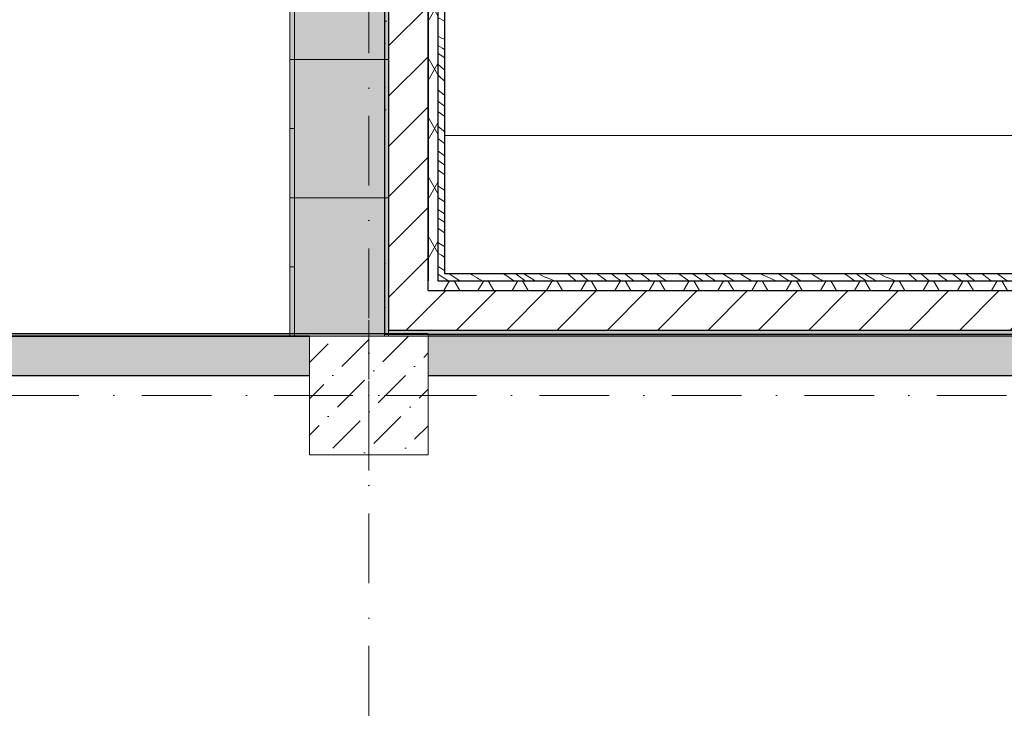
# Model space of a CAD drawing. Header units: millimetres. Extents: x -59761 to 112741, y -57975 to 46221.
# Tile 270 of 421: x 52234 to 57215, y -46644 to -43099. Entities that reach past the tile are written whole.
import ezdxf

# ---------------------------------------------------------------- set-up
doc = ezdxf.new("R2010")
doc.units = ezdxf.units.MM
for name, pattern in [('Wipeout_Contour', [1000, 0, -1000]), ('Штриховая', [564.444447, 282.222223, -282.222223]), ('Штрихпунктирная', [670.277762, 352.777767, -176.388884, 0, -141.111112])]:
    doc.linetypes.add(name, pattern=pattern)
for name, color, linetype in [('Интерьер - конструкции мебели', 7, 'Continuous'), ('Интерьер - Мебель', 7, 'Continuous'), ('Интерьер - Оборудование бань', 7, 'Continuous'), ('Конструктив - ГКЛ', 7, 'Continuous'), ('Конструктив - Колонны', 7, 'Continuous'), ('Конструктив - Стены Блок 200 нов', 7, 'Continuous'), ('Конструктив - Стены Внутр сущ.', 7, 'Continuous'), ('УЛИЦА_Внутр отделка бань', 7, 'Continuous'), ('Элемент Модели - Зона', 7, 'Continuous'), ('Элемент Модели - Оси', 2, 'Continuous')]:
    doc.layers.add(name, color=color, linetype=linetype)
pattern_1 = [(45, (-45000, -54000), (-127.27922, 127.27922), [])]
pattern_2 = [(45, (-45000, -53650), (-111.36932, 111.36932), [0, -105, 0, -157.5]), (110, (-44650, -53650), (148.00159, 53.86817), [0, -77, 0, -133])]
pattern_3 = [(60, (-45000, -54000), (-129.90381, 75), []), (120, (-45000, -54000), (129.90381, 75), [])]

# ---------------------------------------------------------------- blocks, each defined once
blk = doc.blocks.new('*X664', base_point=(2412685.8, -340475.5))
at = {"layer": 'УЛИЦА_Внутр отделка бань', "color": 7, "linetype": 'Continuous', "lineweight": 5}
for p, q in [((2512036, -330861.7), (2512035.8, -330861.5)), ((2512043.9, -330866.6), (2512036, -330861.7)), ((2512051.8, -330871.6), (2512043.9, -330866.6)), ((2512056.5, -330874.8), (2512051.8, -330871.6))]:
    blk.add_line(p, q, dxfattribs=at)
blk = doc.blocks.new('*X665', base_point=(2412685.8, -340475.5))
at = {"layer": 'УЛИЦА_Внутр отделка бань', "color": 7, "linetype": 'Continuous', "lineweight": 5}
for p, q in [((2512108.2, -330870.7), (2512092.9, -330860.5)), ((2512146.5, -330895.5), (2512108.2, -330870.7)), ((2512210.7, -330867.1), (2512199.9, -330860.5)), ((2512233.5, -330880.8), (2512210.7, -330867.1)), ((2512367.9, -330860.5), (2512384.3, -330870.9)), ((2512384.3, -330870.9), (2512419.6, -330895.5)), ((2512444.6, -330871.8), (2512429.2, -330860.5)), ((2512477.3, -330895.5), (2512444.6, -330871.8)), ((2512516.7, -330889.8), (2512470.1, -330860.5)), ((2512573.7, -330876.2), (2512546.1, -330860.5)), ((2512594, -330883), (2512573.7, -330876.2)), ((2512695.2, -330861.7), (2512693.7, -330860.5)), ((2512728.4, -330891.1), (2512695.2, -330861.7)), ((2512797, -330895.5), (2512755.4, -330860.5)), ((2512884.5, -330891.7), (2512840.7, -330860.5)), ((2512929.1, -330872), (2512913.9, -330860.5)), ((2512960.8, -330895.5), (2512929.1, -330872)), ((2512996.5, -330871.7), (2512982.4, -330860.5)), ((2513027.3, -330895.5), (2512996.5, -330871.7)), ((2513065.9, -330861.6), (2513064.6, -330860.5)), ((2513088.8, -330879.4), (2513065.9, -330861.6)), ((2513148.6, -330864.9), (2513142.9, -330860.5)), ((2513190.8, -330895.5), (2513148.6, -330864.9)), ((2513304.3, -330895.5), (2513255.1, -330860.5)), ((2513349.5, -330877.5), (2513325, -330860.5)), ((2513435.7, -330894.2), (2513386.9, -330860.5)), ((2513482, -330863.1), (2513478, -330860.5)), ((2513522.7, -330889), (2513482, -330863.1)), ((2513621.1, -330895.5), (2513565, -330860.5)), ((2513678.1, -330866.2), (2513670.1, -330860.5)), ((2513678.1, -330866.2), (2513700.8, -330875.5)), ((2513700.8, -330875.5), (2513723.4, -330885.2)), ((2513760.2, -330861.7), (2513758.4, -330860.5)), ((2513768.1, -330866.6), (2513760.2, -330861.7)), ((2513776.1, -330871.6), (2513768.1, -330866.6)), ((2513811.5, -330895.5), (2513776.1, -330871.6)), ((2513832.4, -330870.7), (2513817.1, -330860.5)), ((2513870.7, -330895.5), (2513832.4, -330870.7)), ((2513934.9, -330867.1), (2513924.1, -330860.5)), ((2513957.7, -330880.8), (2513934.9, -330867.1)), ((2514092.1, -330860.5), (2514108.5, -330870.9)), ((2514108.5, -330870.9), (2514143.8, -330895.5)), ((2514168.9, -330871.8), (2514153.4, -330860.5)), ((2514201.5, -330895.5), (2514168.9, -330871.8)), ((2514240.9, -330889.8), (2514194.3, -330860.5)), ((2514297.9, -330876.2), (2514270.3, -330860.5)), ((2514318.2, -330883), (2514297.9, -330876.2)), ((2514419.4, -330861.7), (2514417.9, -330860.5)), ((2514452.6, -330891.1), (2514419.4, -330861.7)), ((2514521.2, -330895.5), (2514479.6, -330860.5)), ((2514608.7, -330891.7), (2514565, -330860.5)), ((2514653.3, -330872), (2514638.1, -330860.5)), ((2514685, -330895.5), (2514653.3, -330872)), ((2514720.7, -330871.7), (2514706.7, -330860.5)), ((2514751.5, -330895.5), (2514720.7, -330871.7)), ((2514790.1, -330861.6), (2514788.8, -330860.5)), ((2514813, -330879.4), (2514790.1, -330861.6)), ((2514872.9, -330864.9), (2514867.1, -330860.5)), ((2514915, -330895.5), (2514872.9, -330864.9)), ((2512087.3, -330895.5), (2512070.8, -330884.4)), ((2512240.2, -330885.1), (2512233.5, -330880.8)), ((2512247, -330889), (2512240.2, -330885.1)), ((2512253.9, -330892.8), (2512247, -330889)), ((2512259.4, -330895.5), (2512253.9, -330892.8)), ((2512526, -330895.5), (2512516.7, -330889.8)), ((2512614, -330891), (2512594, -330883)), ((2512623.7, -330895.5), (2512614, -330891)), ((2512732.7, -330895.5), (2512728.4, -330891.1)), ((2512889.8, -330895.5), (2512884.5, -330891.7)), ((2513109.8, -330895.5), (2513088.8, -330879.4)), ((2513376.1, -330895.5), (2513349.5, -330877.5)), ((2513437.7, -330895.5), (2513435.7, -330894.2)), ((2513533.4, -330895.5), (2513522.7, -330889)), ((2513723.4, -330885.2), (2513745.8, -330895.2)), ((2513745.8, -330895.2), (2513746.5, -330895.5)), ((2513964.4, -330885.1), (2513957.7, -330880.8)), ((2513971.2, -330889), (2513964.4, -330885.1)), ((2513978.1, -330892.8), (2513971.2, -330889)), ((2513983.6, -330895.5), (2513978.1, -330892.8)), ((2514250.2, -330895.5), (2514240.9, -330889.8)), ((2514338.2, -330891), (2514318.2, -330883)), ((2514347.9, -330895.5), (2514338.2, -330891)), ((2514457, -330895.5), (2514452.6, -330891.1)), ((2514614, -330895.5), (2514608.7, -330891.7)), ((2514834.1, -330895.5), (2514813, -330879.4))]:
    blk.add_line(p, q, dxfattribs=at)
blk = doc.blocks.new('*X666', base_point=(2412685.8, -340475.5))
at = {"layer": 'УЛИЦА_Внутр отделка бань', "color": 7, "linetype": 'Continuous', "lineweight": 5}
blk.add_line((2512070.8, -330884.4), (2512056.5, -330874.8), dxfattribs=at)
blk = doc.blocks.new('*X667', base_point=(2412685.8, -340475.5))
at = {"layer": 'УЛИЦА_Внутр отделка бань', "color": 7, "linetype": 'Continuous', "lineweight": 5}
for p, q in [((2512067.9, -326131.8), (2512065.2, -326130.5)), ((2512070.8, -326133.5), (2512067.9, -326131.8)), ((2512056.4, -326220.8), (2512035.8, -326209.1)), ((2512070.8, -326225.6), (2512056.4, -326220.8)), ((2512058.9, -326271.1), (2512035.8, -326256.9)), ((2512070.8, -326278.3), (2512058.9, -326271.1)), ((2512062.8, -326314.4), (2512035.8, -326294.9)), ((2512070.8, -326320.1), (2512062.8, -326314.4)), ((2512062.7, -326375), (2512035.8, -326351.3)), ((2512070.8, -326381.8), (2512062.7, -326375)), ((2512038.7, -326408.2), (2512035.8, -326405.6)), ((2512069.9, -326439.7), (2512038.7, -326408.2)), ((2512070.8, -326440.5), (2512069.9, -326439.7)), ((2512070.8, -326510.3), (2512035.8, -326481.7)), ((2512067, -326561.5), (2512035.8, -326537.8)), ((2512070.8, -326615.7), (2512035.8, -326590.8)), ((2512070.8, -326564.3), (2512067, -326561.5)), ((2512038.1, -326668.8), (2512035.8, -326666.9)), ((2512070.8, -326693.7), (2512038.1, -326668.8)), ((2512054.2, -326741.3), (2512035.8, -326726.9)), ((2512070.8, -326753.9), (2512054.2, -326741.3)), ((2512067, -326813.7), (2512035.8, -326790.2)), ((2512070.8, -326861.9), (2512035.8, -326837)), ((2512070.8, -326816.4), (2512067, -326813.7)), ((2512042.2, -326890.6), (2512035.8, -326886)), ((2512070.8, -326911), (2512042.2, -326890.6)), ((2512070.8, -326991.2), (2512035.8, -326967)), ((2512062.2, -327043.4), (2512035.8, -327025.4)), ((2512056.3, -327100.9), (2512035.8, -327086.8)), ((2512070.8, -327048.9), (2512062.2, -327043.4)), ((2512070.8, -327151.9), (2512035.8, -327128.7)), ((2512070.8, -327110.6), (2512056.3, -327100.9)), ((2512062.2, -327199.8), (2512035.8, -327181.1)), ((2512070.8, -327205.9), (2512062.2, -327199.8)), ((2512070.8, -327275.6), (2512035.8, -327253.7)), ((2512053.6, -327318.1), (2512035.8, -327307.5)), ((2512070.8, -327329.6), (2512053.6, -327318.1)), ((2512060.6, -327390.6), (2512035.8, -327373.6)), ((2512036, -327413.2), (2512035.8, -327413.1)), ((2512043.9, -327418.2), (2512036, -327413.2)), ((2512051.8, -327423.2), (2512043.9, -327418.2)), ((2512070.8, -327436), (2512051.8, -327423.2)), ((2512070.8, -327397.4), (2512060.6, -327390.6)), ((2512035.8, -327453.4), (2512043.8, -327457.2)), ((2512043.8, -327457.2), (2512065.9, -327467.9)), ((2512065.9, -327467.9), (2512070.8, -327470.4)), ((2512035.8, -327500.7), (2512046.8, -327505.2)), ((2512046.8, -327505.2), (2512070.8, -327516.2)), ((2512038.2, -327591.1), (2512035.8, -327589.6)), ((2512061.1, -327604.8), (2512038.2, -327591.1)), ((2512067.7, -327609.1), (2512061.1, -327604.8)), ((2512070.8, -327610.8), (2512067.7, -327609.1)), ((2512070.8, -327680.1), (2512035.8, -327658.6)), ((2512054, -327711.4), (2512035.8, -327699.6)), ((2512066, -327743.6), (2512035.8, -327721.4)), ((2512070.8, -327722.2), (2512054, -327711.4)), ((2512035.8, -327765), (2512039.5, -327767.4)), ((2512039.5, -327767.4), (2512070.8, -327789.2)), ((2512070.8, -327747), (2512066, -327743.6)), ((2512067.9, -327856), (2512035.8, -327839.9)), ((2512070.8, -327857.7), (2512067.9, -327856)), ((2512056.4, -327945), (2512035.8, -327933.3)), ((2512058.9, -327995.3), (2512035.8, -327981.1)), ((2512070.8, -327949.8), (2512056.4, -327945)), ((2512062.8, -328038.6), (2512035.8, -328019.1)), ((2512070.8, -328002.5), (2512058.9, -327995.3)), ((2512062.7, -328099.2), (2512035.8, -328075.5)), ((2512070.8, -328044.3), (2512062.8, -328038.6)), ((2512038.7, -328132.4), (2512035.8, -328129.8)), ((2512069.9, -328163.9), (2512038.7, -328132.4)), ((2512070.8, -328106), (2512062.7, -328099.2)), ((2512070.8, -328164.7), (2512069.9, -328163.9)), ((2512070.8, -328234.5), (2512035.8, -328205.9)), ((2512067, -328285.7), (2512035.8, -328262)), ((2512070.8, -328288.5), (2512067, -328285.7)), ((2512070.8, -328339.9), (2512035.8, -328315)), ((2512038.1, -328393), (2512035.8, -328391.1)), ((2512070.8, -328417.9), (2512038.1, -328393)), ((2512054.2, -328465.5), (2512035.8, -328451.1)), ((2512070.8, -328478.1), (2512054.2, -328465.5)), ((2512067, -328537.9), (2512035.8, -328514.4)), ((2512070.8, -328586.1), (2512035.8, -328561.3)), ((2512070.8, -328540.6), (2512067, -328537.9)), ((2512042.2, -328614.8), (2512035.8, -328610.3)), ((2512070.8, -328635.2), (2512042.2, -328614.8)), ((2512070.8, -328715.4), (2512035.8, -328691.2)), ((2512062.2, -328767.6), (2512035.8, -328749.6)), ((2512070.8, -328773.2), (2512062.2, -328767.6)), ((2512056.3, -328825.1), (2512035.8, -328811)), ((2512070.8, -328834.8), (2512056.3, -328825.1)), ((2512070.8, -328876.1), (2512035.8, -328852.9)), ((2512062.2, -328924.1), (2512035.8, -328905.3)), ((2512070.8, -328930.1), (2512062.2, -328924.1)), ((2512070.8, -328999.8), (2512035.8, -328978)), ((2512053.6, -329042.3), (2512035.8, -329031.7)), ((2512070.8, -329053.8), (2512053.6, -329042.3)), ((2512060.6, -329114.8), (2512035.8, -329097.9)), ((2512070.8, -329121.6), (2512060.6, -329114.8)), ((2512036, -329137.4), (2512035.8, -329137.3)), ((2512035.8, -329177.6), (2512043.8, -329181.4)), ((2512043.9, -329142.4), (2512036, -329137.4)), ((2512043.8, -329181.4), (2512065.9, -329192.1)), ((2512051.8, -329147.4), (2512043.9, -329142.4)), ((2512070.8, -329160.2), (2512051.8, -329147.4)), ((2512035.8, -329224.9), (2512046.8, -329229.4)), ((2512046.8, -329229.4), (2512070.8, -329240.4)), ((2512065.9, -329192.1), (2512070.8, -329194.6)), ((2512038.2, -329315.3), (2512035.8, -329313.8)), ((2512061.1, -329329), (2512038.2, -329315.3)), ((2512067.7, -329333.3), (2512061.1, -329329)), ((2512070.8, -329335), (2512067.7, -329333.3)), ((2512070.8, -329404.3), (2512035.8, -329382.8)), ((2512054, -329435.6), (2512035.8, -329423.8)), ((2512066, -329467.8), (2512035.8, -329445.6)), ((2512070.8, -329446.4), (2512054, -329435.6)), ((2512070.8, -329471.2), (2512066, -329467.8)), ((2512035.8, -329489.2), (2512039.5, -329491.6)), ((2512039.5, -329491.6), (2512070.8, -329513.4)), ((2512067.9, -329580.2), (2512035.8, -329564.1)), ((2512070.8, -329581.9), (2512067.9, -329580.2)), ((2512056.4, -329669.2), (2512035.8, -329657.5)), ((2512070.8, -329674), (2512056.4, -329669.2)), ((2512058.9, -329719.5), (2512035.8, -329705.3)), ((2512070.8, -329726.7), (2512058.9, -329719.5)), ((2512062.8, -329762.8), (2512035.8, -329743.4)), ((2512070.8, -329768.5), (2512062.8, -329762.8)), ((2512062.7, -329823.5), (2512035.8, -329799.7)), ((2512070.8, -329830.3), (2512062.7, -329823.5)), ((2512038.7, -329856.6), (2512035.8, -329854)), ((2512069.9, -329888.1), (2512038.7, -329856.6)), ((2512070.8, -329958.7), (2512035.8, -329930.1)), ((2512070.8, -329888.9), (2512069.9, -329888.1)), ((2512067, -330009.9), (2512035.8, -329986.3)), ((2512070.8, -330012.7), (2512067, -330009.9)), ((2512070.8, -330064.1), (2512035.8, -330039.2)), ((2512038.1, -330117.2), (2512035.8, -330115.3)), ((2512070.8, -330142.1), (2512038.1, -330117.2)), ((2512054.2, -330189.7), (2512035.8, -330175.3)), ((2512070.8, -330202.4), (2512054.2, -330189.7)), ((2512067, -330262.1), (2512035.8, -330238.6)), ((2512070.8, -330264.8), (2512067, -330262.1)), ((2512070.8, -330310.3), (2512035.8, -330285.5)), ((2512042.2, -330339.1), (2512035.8, -330334.5)), ((2512070.8, -330359.4), (2512042.2, -330339.1)), ((2512070.8, -330439.6), (2512035.8, -330415.4)), ((2512062.2, -330491.8), (2512035.8, -330473.8)), ((2512070.8, -330497.4), (2512062.2, -330491.8)), ((2512056.3, -330549.3), (2512035.8, -330535.2)), ((2512070.8, -330600.3), (2512035.8, -330577.1)), ((2512070.8, -330559), (2512056.3, -330549.3)), ((2512062.2, -330648.3), (2512035.8, -330629.5)), ((2512070.8, -330654.4), (2512062.2, -330648.3)), ((2512070.8, -330724), (2512035.8, -330702.2)), ((2512053.6, -330766.5), (2512035.8, -330755.9)), ((2512070.8, -330778), (2512053.6, -330766.5)), ((2512060.6, -330839), (2512035.8, -330822.1)), ((2512070.8, -330845.8), (2512060.6, -330839))]:
    blk.add_line(p, q, dxfattribs=at)

msp = doc.modelspace()

# ---------------------------------------------------------------- hatches: boundary and pattern name
at = {"layer": 'Конструктив - Стены Внутр сущ.', "linetype": 'Continuous', "lineweight": 15}
for points in [[(45650, -44700), (45650, -44900), (53700, -44900), (53700, -44700)], [(54300, -44900), (62700, -44900), (62700, -44700), (54300, -44700)]]:
    msp.add_hatch(color=7, dxfattribs=at).paths.add_polyline_path(points)

# ---------------------------------------------------------------- linework, layer by layer
at = {"layer": 'Интерьер - конструкции мебели', "color": 7, "linetype": 'Continuous', "lineweight": 15, "flags": 128}
for points in [[(54320, -39654.94), (54320, -43685), (54385, -43685), (62615, -43685), (62680, -43685), (62680, -39654.94), (61815, -39654.94), (61815, -42885), (55185, -42885), (55185, -39654.94)], [(54320, -44450), (62680, -44450), (62680, -43685), (62615, -43685), (54385, -43685), (54320, -43685)]]:
    msp.add_lwpolyline(points, close=True, dxfattribs=at)
at = {"layer": 'Интерьер - Мебель', "color": 7, "linetype": 'Continuous', "lineweight": 15}
for p, q in [((53625, -42600), (53625, -43300)), ((53600, -43300), (53625, -43300)), ((53625, -43300), (53625, -44000)), ((53600, -43650), (53625, -43650)), ((53600, -44000), (53625, -44000)), ((53625, -44000), (53625, -44700)), ((53600, -44350), (53625, -44350))]:
    msp.add_line(p, q, dxfattribs=at)
at = {"layer": 'Интерьер - Оборудование бань', "color": 7, "linetype": 'Continuous', "lineweight": 15}
msp.add_lwpolyline([(54385, -43685), (62615, -43685)], dxfattribs=at)
at = {"layer": 'Конструктив - ГКЛ', "color": 7, "linetype": 'Continuous', "lineweight": 30, "flags": 128}
msp.add_lwpolyline([(36305.06, -44699.98), (53700, -44699.98)], dxfattribs=at)
at = {"layer": 'Конструктив - Стены Внутр сущ.', "color": 7, "linetype": 'Continuous', "lineweight": 30, "flags": 128}
for points in [[(53700, -44700), (45650, -44700)], [(62700, -44700), (54300, -44700)], [(45650, -44900), (53700, -44900)], [(54300, -44900), (62700, -44900)]]:
    msp.add_lwpolyline(points, dxfattribs=at)
at = {"layer": 'Элемент Модели - Зона', "color": 253, "linetype": 'Штриховая', "lineweight": 15, "flags": 128}
for points in [[(23044.74, -31016.46), (23044.74, -35700), (36300.06, -35700), (36300.06, -44700), (53700, -44700), (53700, -44699.94), (54080, -44699.94), (54080, -36299.94), (53700, -36299.94), (53700, -35699.94), (54080, -35699.94), (54080, -32050), (49380, -32050), (49380, -29580), (45540, -29580), (45540, -27650), (45050, -27650), (45050, -27270), (44950, -27270), (44950, -27650), (44350, -27650), (44350, -27270), (36300.06, -27270), (36300.06, -27650), (35700.06, -27650), (35700.06, -27270), (27300.06, -27270), (27300.06, -27650), (26700.06, -27650), (26700.06, -27361.13)], [(58500, -44450), (62680, -44450), (62680, -39589.94), (54320, -39589.94), (54320, -44450)]]:
    msp.add_lwpolyline(points, close=True, dxfattribs=at)

# ---------------------------------------------------------------- next in the draw order: wipeouts: each hides what was drawn before it
at = {"color": 254, "linetype": 'Wipeout_Contour', "lineweight": 0, "ltscale": 7601113.939691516}
msp.add_wipeout([(54320, -44450), (54300, -44470), (54320, -44470)], dxfattribs=at).dxf.layer = 'Конструктив - Стены Блок 200 нов'
at = {"color": 254, "linetype": 'Wipeout_Contour', "lineweight": 0, "ltscale": 7600545.835542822}
msp.add_wipeout([(54100, -44670), (54080, -44690), (54100, -44690)], dxfattribs=at).dxf.layer = 'Конструктив - Стены Блок 200 нов'

# ---------------------------------------------------------------- next in the draw order: wipeouts: each hides what was drawn before it
at = {"color": 254, "linetype": 'Wipeout_Contour', "lineweight": 0, "ltscale": 7600930.87294754}
msp.add_wipeout([(54300, -44470), (54100, -44670), (54300, -44670)], dxfattribs=at).dxf.layer = 'Конструктив - Стены Блок 200 нов'

# ---------------------------------------------------------------- next in the draw order: hatches: boundary and pattern name
at = {"layer": 'Конструктив - Стены Блок 200 нов', "linetype": 'Continuous', "lineweight": 5}
h = msp.add_hatch(dxfattribs=at)
h.set_pattern_fill('БЛОКИ_БЕТОННЫЕ_ЭФФЕКТИВН_2D', style=0, pattern_type=2)
h.set_pattern_definition(pattern_1)
h.paths.add_polyline_path([(54300, -44470), (54100, -44670), (54300, -44670)])

# ---------------------------------------------------------------- next in the draw order: wipeouts: each hides what was drawn before it
at = {"color": 254, "linetype": 'Wipeout_Contour', "lineweight": 0, "ltscale": 7601092.359574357}
msp.add_wipeout([(54320, -44450), (54300, -44450), (54300, -44470)], dxfattribs=at).dxf.layer = 'Конструктив - Стены Блок 200 нов'
at = {"color": 254, "linetype": 'Wipeout_Contour', "lineweight": 0, "ltscale": 7600524.253638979}
msp.add_wipeout([(54100, -44670), (54080, -44670), (54080, -44690)], dxfattribs=at).dxf.layer = 'Конструктив - Стены Блок 200 нов'

# ---------------------------------------------------------------- next in the draw order: wipeouts: each hides what was drawn before it
at = {"color": 254, "linetype": 'Wipeout_Contour', "lineweight": 0, "ltscale": 10131881.92672524}
msp.add_wipeout([(54080, -44670), (54100, -44670), (54100, -36304.94), (54080, -36304.94)], dxfattribs=at).dxf.layer = 'Конструктив - Стены Блок 200 нов'
at = {"color": 254, "linetype": 'Wipeout_Contour', "lineweight": 0, "ltscale": 10133538.59971245}
msp.add_wipeout([(54300, -39589.94), (54300, -44450), (54320, -44450), (54320, -39589.94)], dxfattribs=at).dxf.layer = 'Конструктив - Стены Блок 200 нов'

# ---------------------------------------------------------------- next in the draw order: hatches: boundary and pattern name
at = {"layer": 'Конструктив - Стены Блок 200 нов', "linetype": 'Continuous', "lineweight": 5}
h = msp.add_hatch(dxfattribs=at)
h.set_pattern_fill('ШТУКАТУРКА__ГИПС_01_000D', color=252, style=0, pattern_type=2)
h.set_pattern_definition(pattern_2)
h.paths.add_polyline_path([(54080, -44670), (54100, -44670), (54100, -36304.94), (54080, -36304.94)])
h = msp.add_hatch(dxfattribs=at)
h.set_pattern_fill('ШТУКАТУРКА__ГИПС_01_000D', color=252, style=0, pattern_type=2)
h.set_pattern_definition(pattern_2)
h.paths.add_polyline_path([(54300, -39589.94), (54300, -44450), (54320, -44450), (54320, -39589.94)])

# ---------------------------------------------------------------- next in the draw order: wipeouts: each hides what was drawn before it
at = {"color": 254, "linetype": 'Wipeout_Contour', "lineweight": 0, "ltscale": 7600707.315955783}
msp.add_wipeout([(54300, -44470), (54100, -44470), (54100, -44670)], dxfattribs=at).dxf.layer = 'Конструктив - Стены Блок 200 нов'

# ---------------------------------------------------------------- next in the draw order: hatches: boundary and pattern name
at = {"layer": 'Конструктив - Стены Блок 200 нов', "linetype": 'Continuous', "lineweight": 5}
h = msp.add_hatch(dxfattribs=at)
h.set_pattern_fill('БЛОКИ_БЕТОННЫЕ_ЭФФЕКТИВН_2D', style=0, pattern_type=2)
h.set_pattern_definition(pattern_1)
h.paths.add_polyline_path([(54300, -44470), (54100, -44470), (54100, -44670)])

# ---------------------------------------------------------------- next in the draw order: linework, layer by layer
at = {"layer": 'Конструктив - Стены Блок 200 нов', "color": 7, "linetype": 'Continuous', "lineweight": 30}
msp.add_line((54100, -44670), (54300, -44670), dxfattribs=at)
at = {"layer": 'Конструктив - Стены Блок 200 нов', "color": 7, "linetype": 'Continuous', "lineweight": 30, "flags": 128}
msp.add_lwpolyline([(54080, -44690), (54100, -44690)], dxfattribs=at)

# ---------------------------------------------------------------- next in the draw order: wipeouts: each hides what was drawn before it
at = {"color": 254, "linetype": 'Wipeout_Contour', "lineweight": 0, "ltscale": 10133102.39060624}
msp.add_wipeout([(54100, -39569.94), (54100, -44470), (54300, -44470), (54300, -39569.94)], dxfattribs=at).dxf.layer = 'Конструктив - Стены Блок 200 нов'

# ---------------------------------------------------------------- next in the draw order: hatches: boundary and pattern name
at = {"layer": 'Интерьер - Мебель', "linetype": 'Continuous', "lineweight": 0}
for points in [[(53600, -42600), (53600, -43300), (54100, -43300), (54100, -42600)], [(53600, -43300), (53600, -44000), (54100, -44000), (54100, -43300)]]:
    msp.add_hatch(color=255, dxfattribs=at).paths.add_polyline_path(points)
at = {"layer": 'Конструктив - Стены Блок 200 нов', "linetype": 'Continuous', "lineweight": 5}
h = msp.add_hatch(dxfattribs=at)
h.set_pattern_fill('БЛОКИ_БЕТОННЫЕ_ЭФФЕКТИВН_2D', style=0, pattern_type=2)
h.set_pattern_definition(pattern_1)
h.paths.add_polyline_path([(54100, -39569.94), (54100, -44470), (54300, -44470), (54300, -39569.94)])

# ---------------------------------------------------------------- next in the draw order: linework, layer by layer
at = {"layer": 'Интерьер - Мебель', "color": 7, "linetype": 'Continuous', "lineweight": 15, "flags": 128}
for points in [[(53600, -42600), (53600, -43300), (54100, -43300), (54100, -42600)], [(53600, -43300), (53600, -44000), (54100, -44000), (54100, -43300)]]:
    msp.add_lwpolyline(points, close=True, dxfattribs=at)
at = {"layer": 'Интерьер - Оборудование бань', "color": 7, "linetype": 'Continuous', "lineweight": 15}
msp.add_line((54385, -43685), (54320, -43685), dxfattribs=at)
at = {"layer": 'Конструктив - Стены Блок 200 нов', "color": 7, "linetype": 'Continuous', "lineweight": 30}
for p, q in [((54100, -39569.94), (54100, -44470)), ((54300, -44470), (54300, -39569.94)), ((54100, -44470), (54100, -44670)), ((54300, -44470), (54320, -44470))]:
    msp.add_line(p, q, dxfattribs=at)
at = {"layer": 'Конструктив - Стены Блок 200 нов', "color": 7, "linetype": 'Continuous', "lineweight": 30, "flags": 128}
msp.add_lwpolyline([(54080, -36304.94), (54080, -44690)], dxfattribs=at)
at = {"layer": 'Конструктив - Стены Блок 200 нов', "color": 7, "linetype": 'Continuous', "lineweight": 5, "flags": 128}
msp.add_lwpolyline([(54320, -44450), (54320, -39589.94)], dxfattribs=at)

# ---------------------------------------------------------------- next in the draw order: wipeouts: each hides what was drawn before it
at = {"color": 254, "linetype": 'Wipeout_Contour', "lineweight": 0, "ltscale": 10151421.09329332}
msp.add_wipeout([(54320, -44470), (62680, -44470), (62680, -44450), (54320, -44450)], dxfattribs=at).dxf.layer = 'Конструктив - Стены Блок 200 нов'
at = {"color": 254, "linetype": 'Wipeout_Contour', "lineweight": 0, "ltscale": 10170253.78243212}
msp.add_wipeout([(54100, -44670), (54100, -44690), (72339.06, -44690), (72339.06, -44670)], dxfattribs=at).dxf.layer = 'Конструктив - Стены Блок 200 нов'

# ---------------------------------------------------------------- next in the draw order: hatches: boundary and pattern name
at = {"layer": 'Конструктив - Стены Блок 200 нов', "linetype": 'Continuous', "lineweight": 5}
h = msp.add_hatch(dxfattribs=at)
h.set_pattern_fill('ШТУКАТУРКА__ГИПС_01_000D', color=252, style=0, pattern_type=2)
h.set_pattern_definition(pattern_2)
h.paths.add_polyline_path([(54320, -44470), (62680, -44470), (62680, -44450), (54320, -44450)])
h = msp.add_hatch(dxfattribs=at)
h.set_pattern_fill('ШТУКАТУРКА__ГИПС_01_000D', color=252, style=0, pattern_type=2)
h.set_pattern_definition(pattern_2)
h.paths.add_polyline_path([(54100, -44670), (54100, -44690), (72339.06, -44690), (72339.06, -44670)])

# ---------------------------------------------------------------- next in the draw order: wipeouts: each hides what was drawn before it
at = {"color": 254, "linetype": 'Wipeout_Contour', "lineweight": 0, "ltscale": 10151478.48859509}
msp.add_wipeout([(54300, -44470), (54300, -44670), (62700, -44670), (62700, -44470)], dxfattribs=at).dxf.layer = 'Конструктив - Стены Блок 200 нов'

# ---------------------------------------------------------------- next in the draw order: hatches: boundary and pattern name
at = {"layer": 'Конструктив - ГКЛ', "linetype": 'Continuous', "lineweight": 5}
msp.add_hatch(color=9, dxfattribs=at).paths.add_polyline_path([(36305.06, -44687.98), (36305.06, -44699.98), (53700, -44699.98), (53700, -44699.94), (54300, -44699.94), (54300, -44687.98)])
at = {"layer": 'Конструктив - Стены Блок 200 нов', "linetype": 'Continuous', "lineweight": 5}
h = msp.add_hatch(dxfattribs=at)
h.set_pattern_fill('БЛОКИ_БЕТОННЫЕ_ЭФФЕКТИВН_2D', style=0, pattern_type=2)
h.set_pattern_definition(pattern_1)
h.paths.add_polyline_path([(54300, -44470), (54300, -44670), (62700, -44670), (62700, -44470)])

# ---------------------------------------------------------------- next in the draw order: linework, layer by layer
at = {"layer": 'Конструктив - ГКЛ', "color": 7, "linetype": 'Continuous', "lineweight": 30, "flags": 128}
msp.add_lwpolyline([(54300, -44687.98), (36305.06, -44687.98)], dxfattribs=at)
at = {"layer": 'Конструктив - ГКЛ', "color": 7, "linetype": 'Continuous', "lineweight": 15, "flags": 128}
msp.add_lwpolyline([(54300, -44699.98), (54300, -44687.98)], dxfattribs=at)
at = {"layer": 'Конструктив - Стены Блок 200 нов', "color": 7, "linetype": 'Continuous', "lineweight": 30}
for p, q in [((54300, -44470), (54320, -44470)), ((62700, -44470), (54320, -44470)), ((54100, -44670), (54300, -44670)), ((54300, -44670), (62700, -44670))]:
    msp.add_line(p, q, dxfattribs=at)
at = {"layer": 'Конструктив - Стены Блок 200 нов', "color": 7, "linetype": 'Continuous', "lineweight": 5, "flags": 128}
msp.add_lwpolyline([(62680, -44450), (54320, -44450)], dxfattribs=at)
at = {"layer": 'Конструктив - Стены Блок 200 нов', "color": 7, "linetype": 'Continuous', "lineweight": 30, "flags": 128}
msp.add_lwpolyline([(54100, -44690), (72339.06, -44690)], dxfattribs=at)

# ---------------------------------------------------------------- next in the draw order: wipeouts: each hides what was drawn before it
at = {"color": 254, "linetype": 'Wipeout_Contour', "lineweight": 0, "ltscale": 10133857.24846265}
msp.add_wipeout([(53700, -45299.94), (54300, -45299.94), (54300, -44699.94), (53700, -44699.94)], dxfattribs=at).dxf.layer = 'Конструктив - Колонны'
at = {"color": 254, "linetype": 'Wipeout_Contour', "lineweight": 0, "ltscale": 7601114.266416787}
msp.add_wipeout([(54350, -44420), (54300, -44420), (54300, -44470)], dxfattribs=at).dxf.layer = 'УЛИЦА_Внутр отделка бань'

# ---------------------------------------------------------------- next in the draw order: hatches: boundary and pattern name
at = {"layer": 'Интерьер - Мебель', "linetype": 'Continuous', "lineweight": 0}
msp.add_hatch(color=255, dxfattribs=at).paths.add_polyline_path([(53600, -44000), (53600, -44700), (54100, -44700), (54100, -44000)])
at = {"layer": 'Конструктив - Колонны', "linetype": 'Continuous', "lineweight": 15}
h = msp.add_hatch(dxfattribs=at)
h.set_pattern_fill('БЕТОН_01_000D', style=0, pattern_type=2)
h.set_pattern_definition([(45, (-45000, -54000), (-183.84776, 183.84776), [195, -65, 0, -65]), (45, (-44977.02, -53793.17), (-183.84776, 183.84776), [195, -65, 0, -65])])
h.paths.add_polyline_path([(53700, -45299.94), (54300, -45299.94), (54300, -44699.94), (53700, -44699.94)])

# ---------------------------------------------------------------- next in the draw order: linework, layer by layer
at = {"layer": 'Интерьер - Мебель', "color": 7, "linetype": 'Continuous', "lineweight": 15, "flags": 128}
msp.add_lwpolyline([(53600, -44000), (53600, -44700), (54100, -44700), (54100, -44000)], close=True, dxfattribs=at)
at = {"layer": 'Конструктив - Колонны', "color": 7, "linetype": 'Continuous', "lineweight": 0}
for p, q in [((54000, -44919.94), (54000, -44619.94)), ((53920, -44999.94), (53620, -44999.94)), ((54080, -44999.94), (54380, -44999.94)), ((54000, -45079.94), (54000, -45379.94))]:
    msp.add_line(p, q, dxfattribs=at)
at = {"layer": 'Конструктив - Колонны', "color": 7, "linetype": 'Continuous', "lineweight": 15, "flags": 128}
msp.add_lwpolyline([(53700, -45299.94), (54300, -45299.94), (54300, -44699.94), (53700, -44699.94)], close=True, dxfattribs=at)
at = {"layer": 'Конструктив - Колонны', "color": 7, "linetype": 'Continuous', "lineweight": 0}
msp.add_point((54000, -44999.94), dxfattribs=at)
at = {"layer": 'Элемент Модели - Оси', "color": 7, "linetype": 'Штрихпунктирная', "lineweight": 15}
for p, q in [((54000, 38200), (54000, -55975)), ((-57760.58, -45000), (110650, -45000))]:
    msp.add_line(p, q, dxfattribs=at)

# ---------------------------------------------------------------- next in the draw order: wipeouts: each hides what was drawn before it
at = {"color": 254, "linetype": 'Wipeout_Contour', "lineweight": 0, "ltscale": 7601232.438646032}
msp.add_wipeout([(54385, -44385), (54350, -44385), (54350, -44420)], dxfattribs=at).dxf.layer = 'УЛИЦА_Внутр отделка бань'

# ---------------------------------------------------------------- next in the draw order: block references
at = {"layer": 'УЛИЦА_Внутр отделка бань', "color": 7, "lineweight": 30}
msp.add_blockref('*X664', (-45000, -54000), dxfattribs=at)

# ---------------------------------------------------------------- next in the draw order: wipeouts: each hides what was drawn before it
at = {"color": 254, "linetype": 'Wipeout_Contour', "lineweight": 0, "ltscale": 10151413.26651845}
msp.add_wipeout([(62650, -44420), (54350, -44420), (54350, -44470), (62650, -44470)], dxfattribs=at).dxf.layer = 'УЛИЦА_Внутр отделка бань'

# ---------------------------------------------------------------- next in the draw order: hatches: boundary and pattern name
at = {"layer": 'УЛИЦА_Внутр отделка бань', "linetype": 'Continuous', "lineweight": 5}
h = msp.add_hatch(dxfattribs=at)
h.set_pattern_fill('ИЗОЛЯЦИЯ_02_000D', style=0, pattern_type=2)
h.set_pattern_definition(pattern_3)
h.paths.add_polyline_path([(62650, -44420), (54350, -44420), (54350, -44470), (62650, -44470)])

# ---------------------------------------------------------------- next in the draw order: wipeouts: each hides what was drawn before it
at = {"color": 254, "linetype": 'Wipeout_Contour', "lineweight": 0, "ltscale": 7601169.507646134}
msp.add_wipeout([(54350, -44420), (54300, -44470), (54350, -44470)], dxfattribs=at).dxf.layer = 'УЛИЦА_Внутр отделка бань'
at = {"color": 254, "linetype": 'Wipeout_Contour', "lineweight": 0, "ltscale": 10151391.09677811}
msp.add_wipeout([(54385, -44420), (62615, -44420), (62615, -44385), (54385, -44385)], dxfattribs=at).dxf.layer = 'УЛИЦА_Внутр отделка бань'

# ---------------------------------------------------------------- next in the draw order: linework, layer by layer
at = {"layer": 'УЛИЦА_Внутр отделка бань', "color": 7, "linetype": 'Continuous', "lineweight": 5, "flags": 128}
msp.add_lwpolyline([(54300, -44470), (54300, -44420)], dxfattribs=at)
at = {"layer": 'УЛИЦА_Внутр отделка бань', "color": 7, "linetype": 'Continuous', "lineweight": 30, "flags": 128}
msp.add_lwpolyline([(54300, -44470), (62650, -44470)], dxfattribs=at)

# ---------------------------------------------------------------- next in the draw order: block references
at = {"layer": 'УЛИЦА_Внутр отделка бань', "color": 7, "lineweight": 30}
msp.add_blockref('*X665', (-45000, -54000), dxfattribs=at)

# ---------------------------------------------------------------- next in the draw order: wipeouts: each hides what was drawn before it
at = {"color": 254, "linetype": 'Wipeout_Contour', "lineweight": 0, "ltscale": 7601270.848670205}
msp.add_wipeout([(54385, -44385), (54350, -44420), (54385, -44420)], dxfattribs=at).dxf.layer = 'УЛИЦА_Внутр отделка бань'

# ---------------------------------------------------------------- next in the draw order: linework, layer by layer
at = {"layer": 'УЛИЦА_Внутр отделка бань', "color": 7, "linetype": 'Continuous', "lineweight": 30}
for p, q in [((54350, -44385), (54350, -44420)), ((54350, -44420), (54385, -44420)), ((54385, -44420), (62615, -44420))]:
    msp.add_line(p, q, dxfattribs=at)
at = {"layer": 'УЛИЦА_Внутр отделка бань', "color": 7, "linetype": 'Continuous', "lineweight": 30, "flags": 128}
msp.add_lwpolyline([(62615, -44385), (54385, -44385)], dxfattribs=at)

# ---------------------------------------------------------------- next in the draw order: block references
at = {"layer": 'УЛИЦА_Внутр отделка бань', "color": 7, "lineweight": 30}
msp.add_blockref('*X666', (-45000, -54000), dxfattribs=at)

# ---------------------------------------------------------------- next in the draw order: wipeouts: each hides what was drawn before it
at = {"color": 254, "linetype": 'Wipeout_Contour', "lineweight": 0, "ltscale": 10133597.98068317}
msp.add_wipeout([(54300, -39619.94), (54300, -44420), (54350, -44420), (54350, -39619.94)], dxfattribs=at).dxf.layer = 'УЛИЦА_Внутр отделка бань'

# ---------------------------------------------------------------- next in the draw order: hatches: boundary and pattern name
at = {"layer": 'УЛИЦА_Внутр отделка бань', "linetype": 'Continuous', "lineweight": 5}
h = msp.add_hatch(dxfattribs=at)
h.set_pattern_fill('ИЗОЛЯЦИЯ_02_000D', style=0, pattern_type=2)
h.set_pattern_definition(pattern_3)
h.paths.add_polyline_path([(54300, -39619.94), (54300, -44420), (54350, -44420), (54350, -39619.94)])

# ---------------------------------------------------------------- next in the draw order: linework, layer by layer
at = {"layer": 'УЛИЦА_Внутр отделка бань', "color": 7, "linetype": 'Continuous', "lineweight": 30, "flags": 128}
msp.add_lwpolyline([(54300, -39569.94), (54300, -44420)], dxfattribs=at)

# ---------------------------------------------------------------- next in the draw order: wipeouts: each hides what was drawn before it
at = {"color": 254, "linetype": 'Wipeout_Contour', "lineweight": 0, "ltscale": 10133766.41599481}
msp.add_wipeout([(54350, -39654.94), (54350, -44385), (54385, -44385), (54385, -39654.94)], dxfattribs=at).dxf.layer = 'УЛИЦА_Внутр отделка бань'

# ---------------------------------------------------------------- next in the draw order: linework, layer by layer
at = {"layer": 'УЛИЦА_Внутр отделка бань', "color": 7, "linetype": 'Continuous', "lineweight": 30}
for p, q in [((54350, -39654.94), (54350, -44385)), ((54350, -44385), (54350, -44420))]:
    msp.add_line(p, q, dxfattribs=at)
at = {"layer": 'УЛИЦА_Внутр отделка бань', "color": 7, "linetype": 'Continuous', "lineweight": 30, "flags": 128}
msp.add_lwpolyline([(54385, -44385), (54385, -39654.94)], dxfattribs=at)

# ---------------------------------------------------------------- next in the draw order: block references
at = {"layer": 'УЛИЦА_Внутр отделка бань', "color": 7, "lineweight": 30}
msp.add_blockref('*X667', (-45000, -54000), dxfattribs=at)

doc.saveas('drawing.dxf')
